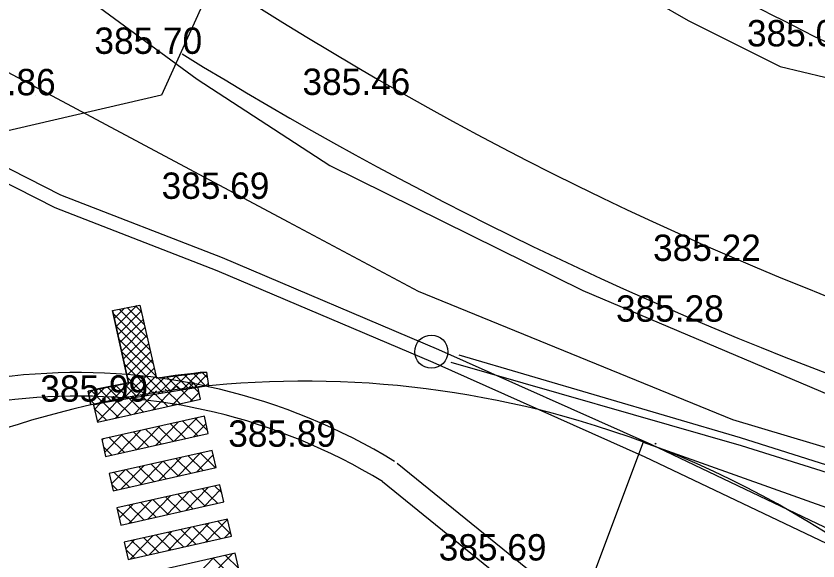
# Model space of a CAD drawing. Extents: x -438233 to -437334, y -1133133 to -1132623.
# Drawn here: x -437501.85 to -437479.03, y -1132670.06 to -1132654.55 of the extents above; entities that cross this region are included whole.
import ezdxf

# ---------------------------------------------------------------- set-up
doc = ezdxf.new("R2010")
doc.units = 0
for name, color, linetype in [('Vrstva 1', 7, 'Continuous'), ('Vrstva 10', 7, 'Continuous'), ('Vrstva 11', 7, 'Continuous'), ('Vrstva 15', 7, 'Continuous'), ('Vrstva 3', 7, 'Continuous'), ('Vrstva 50', 7, 'Continuous'), ('Vrstva 52', 7, 'Continuous'), ('Vrstva 53', 7, 'Continuous'), ('Vrstva 54', 7, 'Continuous'), ('Vrstva 56', 7, 'Continuous'), ('Vrstva 9', 7, 'Continuous')]:
    doc.layers.add(name, color=color, linetype=linetype)

msp = doc.modelspace()

# ---------------------------------------------------------------- linework, layer by layer
at = {"layer": 'Vrstva 1'}
for p, q in [((-437497.122, -1132655.623), (-437497.122, -1132655.623)), ((-437501.292, -1132656.801), (-437501.292, -1132656.801)), ((-437491.201, -1132656.792), (-437491.201, -1132656.792)), ((-437495.21, -1132659.75), (-437495.21, -1132659.75)), ((-437481.225, -1132661.516), (-437481.225, -1132661.516)), ((-437482.279, -1132663.246), (-437482.279, -1132663.246)), ((-437496.599, -1132665.449), (-437496.676, -1132665.105)), ((-437498.692, -1132665.406), (-437499.648, -1132665.621)), ((-437499.538, -1132666.109), (-437496.599, -1132665.449)), ((-437499.648, -1132665.621), (-437499.538, -1132666.109)), ((-437498.662, -1132665.522), (-437498.662, -1132665.522)), ((-437493.314, -1132666.806), (-437493.314, -1132666.806)), ((-437484.007, -1132666.672), (-437488.008, -1132677.318)), ((-437487.324, -1132670.044), (-437487.324, -1132670.044))]:
    msp.add_line(p, q, dxfattribs=at)
for points in [[(-437499.304, -1132667.082), (-437496.381, -1132666.425), (-437496.491, -1132665.937), (-437499.414, -1132666.594)], [(-437499.09, -1132668.059), (-437496.161, -1132667.4), (-437496.271, -1132666.912), (-437499.2, -1132667.571)], [(-437498.87, -1132669.034), (-437495.942, -1132668.376), (-437496.051, -1132667.888), (-437498.98, -1132668.546)], [(-437498.661, -1132670.012), (-437495.723, -1132669.351), (-437495.832, -1132668.864), (-437498.771, -1132669.524)], [(-437498.427, -1132670.984), (-437495.502, -1132670.327), (-437495.612, -1132669.839), (-437498.537, -1132670.497)]]:
    msp.add_lwpolyline(points, close=True, dxfattribs=at)
msp.add_lwpolyline([(-437484.007, -1132666.672), (-437459.171, -1132675.527), (-437460.395, -1132678.802), (-437456.171, -1132680.381), (-437457.397, -1132683.659), (-437454.446, -1132684.762), (-437455.671, -1132688.041), (-437453.496, -1132688.854), (-437454.721, -1132692.133), (-437453.326, -1132692.654), (-437454.552, -1132695.933), (-437465.999, -1132691.654)], dxfattribs=at)
msp.add_circle((-437483.651, -1132666.718), 0.0127, dxfattribs=at)
msp.add_circle((-437483.651, -1132666.718), 0.0127, dxfattribs=at)
for start, end in [(73.4353, 127.458), (7.4658, 74.7325)]:
    msp.add_arc((-437493.643, -1132692.599), 27.66, start, end, dxfattribs=at)
at = {"layer": 'Vrstva 10'}
msp.add_lwpolyline([(-437491.428, -1132667.794), (-437476.25, -1132680.111), (-437470.792, -1132684.536)], dxfattribs=at)
for centre, radius, start, end in [((-437401.007, -1132498.968), 174.607, 236.68115, 243.63322), ((-437442.829, -1132571.866), 97.527, 233.46628, 263.48236), ((-437500.096, -1132682.042), 16.677, 58.6835, 129.3209)]:
    msp.add_arc(centre, radius, start, end, dxfattribs=at)
at = {"layer": 'Vrstva 11'}
msp.add_arc((-437439.784, -1132563.052), 108.89, 238.22638, 262.16785, dxfattribs=at)
at = {"layer": 'Vrstva 15'}
for p, q in [((-437499.111, -1132662.93), (-437498.327, -1132662.773)), ((-437499.111, -1132662.93), (-437498.649, -1132664.99)), ((-437499.06, -1132663.157), (-437498.764, -1132662.861)), ((-437499.009, -1132663.388), (-437498.41, -1132662.79)), ((-437498.957, -1132663.619), (-437498.287, -1132662.95)), ((-437498.921, -1132662.892), (-437498.12, -1132663.693)), ((-437498.685, -1132662.845), (-437498.202, -1132663.329)), ((-437498.45, -1132662.798), (-437498.284, -1132662.964)), ((-437498.327, -1132662.773), (-437497.859, -1132664.858)), ((-437499.095, -1132663.001), (-437498.038, -1132664.058)), ((-437498.905, -1132663.85), (-437498.235, -1132663.181)), ((-437499.014, -1132663.365), (-437497.957, -1132664.422)), ((-437498.853, -1132664.081), (-437498.183, -1132663.412)), ((-437498.801, -1132664.312), (-437498.132, -1132663.643)), ((-437498.932, -1132663.73), (-437497.875, -1132664.787)), ((-437498.749, -1132664.543), (-437498.08, -1132663.874)), ((-437498.85, -1132664.095), (-437497.667, -1132665.277)), ((-437498.698, -1132664.774), (-437498.028, -1132664.105)), ((-437499.159, -1132665.519), (-437497.976, -1132664.336)), ((-437498.822, -1132665.464), (-437497.924, -1132664.567)), ((-437498.768, -1132664.459), (-437497.911, -1132665.317)), ((-437498.484, -1132665.41), (-437497.872, -1132664.798)), ((-437497.809, -1132665.3), (-437497.296, -1132664.787)), ((-437497.472, -1132665.246), (-437496.972, -1132664.746)), ((-437497.308, -1132664.788), (-437496.937, -1132665.159)), ((-437497.135, -1132665.191), (-437496.649, -1132664.705)), ((-437497.057, -1132664.757), (-437496.693, -1132665.12)), ((-437496.805, -1132664.725), (-437496.45, -1132665.081)), ((-437496.797, -1132665.137), (-437496.423, -1132664.762)), ((-437496.554, -1132664.694), (-437496.412, -1132664.836)), ((-437496.435, -1132664.679), (-437496.378, -1132665.069)), ((-437498.778, -1132665.016), (-437498.398, -1132665.396)), ((-437498.687, -1132664.824), (-437498.154, -1132665.356)), ((-437498.147, -1132665.355), (-437497.62, -1132664.828)), ((-437497.81, -1132664.852), (-437497.424, -1132665.238)), ((-437497.559, -1132664.82), (-437497.18, -1132665.199)), ((-437496.46, -1132665.082), (-437496.387, -1132665.009)), ((-437499.8, -1132665.223), (-437499.721, -1132665.609)), ((-437499.785, -1132665.296), (-437499.69, -1132665.201)), ((-437499.737, -1132665.531), (-437499.335, -1132665.129)), ((-437499.718, -1132665.207), (-437499.372, -1132665.553)), ((-437499.496, -1132665.573), (-437498.98, -1132665.057)), ((-437499.483, -1132665.159), (-437499.128, -1132665.514)), ((-437499.248, -1132665.111), (-437498.885, -1132665.474)), ((-437499.013, -1132665.063), (-437498.641, -1132665.435)), ((-437499.752, -1132665.455), (-437499.615, -1132665.592))]:
    msp.add_line(p, q, dxfattribs=at)
msp.add_lwpolyline([(-437499.111, -1132662.93), (-437498.327, -1132662.773), (-437497.859, -1132664.858), (-437496.435, -1132664.679), (-437496.378, -1132665.069), (-437499.721, -1132665.609), (-437499.8, -1132665.223), (-437498.649, -1132664.99)], close=True, dxfattribs=at)
for start, end in [(95.7109, 98.6423), (100.2784, 102.6762)]:
    msp.add_arc((-437493.643, -1132692.599), 28.06, start, end, dxfattribs=at)
at = {"layer": 'Vrstva 50'}
for p, q in [((-437497.422, -1132665.634), (-437496.785, -1132664.977)), ((-437496.914, -1132665.006), (-437496.638, -1132665.274)), ((-437498.491, -1132665.874), (-437497.854, -1132665.218)), ((-437497.963, -1132665.242), (-437497.534, -1132665.659)), ((-437497.957, -1132665.754), (-437497.319, -1132665.098)), ((-437497.613, -1132665.164), (-437497.184, -1132665.58)), ((-437497.264, -1132665.085), (-437496.835, -1132665.502)), ((-437496.887, -1132665.513), (-437496.641, -1132665.26)), ((-437499.541, -1132666.094), (-437498.924, -1132665.458)), ((-437499.026, -1132665.994), (-437498.389, -1132665.338)), ((-437499.012, -1132665.478), (-437498.583, -1132665.895)), ((-437498.662, -1132665.4), (-437498.233, -1132665.816)), ((-437498.313, -1132665.321), (-437497.884, -1132665.737)), ((-437499.626, -1132665.719), (-437499.282, -1132666.052)), ((-437499.62, -1132665.745), (-437499.459, -1132665.579)), ((-437499.362, -1132665.557), (-437498.933, -1132665.973)), ((-437497.874, -1132666.76), (-437497.237, -1132666.105)), ((-437497.455, -1132666.154), (-437497.027, -1132666.57)), ((-437497.339, -1132666.64), (-437496.702, -1132665.984)), ((-437497.106, -1132666.075), (-437496.677, -1132666.491)), ((-437496.804, -1132666.52), (-437496.443, -1132666.148)), ((-437496.756, -1132665.996), (-437496.4, -1132666.342)), ((-437498.943, -1132667.001), (-437498.307, -1132666.345)), ((-437498.504, -1132666.39), (-437498.076, -1132666.806)), ((-437498.409, -1132666.88), (-437497.772, -1132666.225)), ((-437498.155, -1132666.311), (-437497.726, -1132666.727)), ((-437497.805, -1132666.232), (-437497.376, -1132666.648)), ((-437499.408, -1132666.618), (-437499.377, -1132666.586)), ((-437499.33, -1132666.968), (-437498.842, -1132666.465)), ((-437499.204, -1132666.547), (-437498.775, -1132666.963)), ((-437498.854, -1132666.468), (-437498.425, -1132666.884)), ((-437499.365, -1132666.808), (-437499.125, -1132667.042)), ((-437497.251, -1132667.645), (-437496.615, -1132666.99)), ((-437496.957, -1132667.067), (-437496.528, -1132667.483)), ((-437496.716, -1132667.525), (-437496.243, -1132667.037)), ((-437496.607, -1132666.988), (-437496.179, -1132667.404)), ((-437498.321, -1132667.886), (-437497.684, -1132667.23)), ((-437498.006, -1132667.302), (-437497.577, -1132667.719)), ((-437497.786, -1132667.765), (-437497.15, -1132667.11)), ((-437497.656, -1132667.224), (-437497.228, -1132667.64)), ((-437497.307, -1132667.145), (-437496.878, -1132667.561)), ((-437499.135, -1132667.862), (-437498.754, -1132667.471)), ((-437499.055, -1132667.538), (-437498.627, -1132667.954)), ((-437498.856, -1132668.006), (-437498.219, -1132667.35)), ((-437498.706, -1132667.46), (-437498.277, -1132667.876)), ((-437498.356, -1132667.381), (-437497.927, -1132667.797)), ((-437496.181, -1132667.405), (-437496.164, -1132667.387)), ((-437499.13, -1132667.884), (-437498.976, -1132668.033)), ((-437497.025, -1132668.619), (-437496.389, -1132667.964)), ((-437496.549, -1132668), (-437496.121, -1132668.416)), ((-437496.2, -1132667.921), (-437496, -1132668.115)), ((-437498.095, -1132668.86), (-437497.458, -1132668.204)), ((-437497.598, -1132668.236), (-437497.17, -1132668.652)), ((-437497.56, -1132668.74), (-437496.924, -1132668.084)), ((-437497.249, -1132668.157), (-437496.82, -1132668.573)), ((-437496.899, -1132668.078), (-437496.47, -1132668.495)), ((-437496.49, -1132668.499), (-437496.022, -1132668.017)), ((-437498.913, -1132668.842), (-437498.528, -1132668.445)), ((-437498.63, -1132668.98), (-437497.993, -1132668.325)), ((-437498.298, -1132668.393), (-437497.869, -1132668.809)), ((-437497.948, -1132668.314), (-437497.519, -1132668.73)), ((-437495.955, -1132668.379), (-437495.944, -1132668.367)), ((-437498.974, -1132668.573), (-437498.568, -1132668.966)), ((-437498.647, -1132668.472), (-437498.219, -1132668.888)), ((-437496.453, -1132669.516), (-437495.83, -1132668.874)), ((-437497.523, -1132669.756), (-437496.887, -1132669.101)), ((-437496.988, -1132669.636), (-437496.352, -1132668.98)), ((-437496.814, -1132669.084), (-437496.385, -1132669.5)), ((-437496.464, -1132669.006), (-437496.035, -1132669.422)), ((-437496.114, -1132668.927), (-437495.736, -1132669.295)), ((-437498.593, -1132669.997), (-437497.956, -1132669.341)), ((-437498.058, -1132669.877), (-437497.421, -1132669.221)), ((-437497.863, -1132669.32), (-437497.434, -1132669.736)), ((-437497.513, -1132669.242), (-437497.084, -1132669.658)), ((-437497.163, -1132669.163), (-437496.735, -1132669.579)), ((-437495.918, -1132669.395), (-437495.752, -1132669.224)), ((-437498.73, -1132669.707), (-437498.491, -1132669.461)), ((-437498.562, -1132669.477), (-437498.134, -1132669.894)), ((-437498.212, -1132669.399), (-437497.784, -1132669.815)), ((-437498.722, -1132669.74), (-437498.483, -1132669.972)), ((-437496.877, -1132670.636), (-437496.241, -1132669.98)), ((-437496.343, -1132670.516), (-437495.706, -1132669.86)), ((-437496.24, -1132669.98), (-437495.811, -1132670.396)), ((-437495.89, -1132669.902), (-437495.517, -1132670.265))]:
    msp.add_line(p, q, dxfattribs=at)
at = {"layer": 'Vrstva 52'}
for points in [[(-437393.94, -1132670.52), (-437395.044, -1132670.074), (-437412.903, -1132665.063), (-437419.692, -1132664.2), (-437422.205, -1132666.18), (-437430.168, -1132674.096), (-437435.929, -1132677.997), (-437445.813, -1132682.698), (-437471.862, -1132672.422), (-437483.777, -1132666.745), (-437489.821, -1132664.043), (-437495.976, -1132661.431), (-437500.579, -1132659.643), (-437507.155, -1132656.295), (-437510.283, -1132653.964), (-437511.844, -1132652.833), (-437513.376, -1132652.959), (-437513.883, -1132653.331), (-437513.882, -1132653.853), (-437514.076, -1132653.853), (-437514.077, -1132653.729)], [(-437393.94, -1132670.953), (-437395.174, -1132670.454), (-437412.983, -1132665.457), (-437419.576, -1132664.618), (-437421.939, -1132666.48), (-437429.912, -1132674.406), (-437435.729, -1132678.345), (-437445.799, -1132683.134), (-437472.02, -1132672.79), (-437483.945, -1132667.107), (-437489.981, -1132664.409), (-437496.126, -1132661.801), (-437500.743, -1132660.009), (-437507.367, -1132656.637), (-437510.519, -1132654.288), (-437512.021, -1132653.276), (-437513.084, -1132653.364), (-437513.528, -1132653.637), (-437513.879, -1132653.897), (-437514.084, -1132653.897), (-437514.077, -1132653.729)], [(-437455.489, -1132678.779), (-437455.355, -1132674.754), (-437481.234, -1132666.551), (-437489.245, -1132664.201)], [(-437455.713, -1132678.988), (-437455.52, -1132674.846), (-437481.207, -1132666.783), (-437489.469, -1132664.409)]]:
    msp.add_lwpolyline(points, dxfattribs=at)
msp.add_circle((-437490.034, -1132664.1), 0.471, dxfattribs=at)
at = {"layer": 'Vrstva 53'}
for points in [[(-437520.551, -1132633.156), (-437511.321, -1132643.946), (-437508.831, -1132646.746), (-437505.061, -1132649.966), (-437503.291, -1132650.976), (-437501.261, -1132652.986), (-437496.701, -1132656.346), (-437492.921, -1132658.796), (-437485.721, -1132662.356), (-437478.151, -1132665.566), (-437468.241, -1132668.736), (-437460.301, -1132670.126), (-437451.461, -1132671.696), (-437450.161, -1132672.116), (-437449.571, -1132673.196), (-437446.781, -1132683.546), (-437444.381, -1132692.806)], [(-437490.401, -1132662.386), (-437494.101, -1132660.416), (-437498.311, -1132658.166), (-437508.641, -1132652.646)], [(-437462.171, -1132671.886), (-437466.721, -1132670.446), (-437481.451, -1132666.036), (-437490.401, -1132662.386)]]:
    msp.add_lwpolyline(points, dxfattribs=at)
at = {"layer": 'Vrstva 54'}
msp.add_lwpolyline([(-437492.661, -1132645.636), (-437497.714, -1132656.801), (-437532.328, -1132664.834), (-437532.103, -1132669.215)], dxfattribs=at)
at = {"layer": 'Vrstva 56'}
msp.add_lwpolyline([(-437517.33, -1132623.071), (-437512.938, -1132629.208), (-437510.68, -1132631.683), (-437505.377, -1132637.496), (-437502.294, -1132641.306), (-437500.209, -1132643.267), (-437497.641, -1132644.796), (-437490.094, -1132650.377), (-437485.6, -1132653.009), (-437482.728, -1132654.676), (-437480.108, -1132655.981), (-437478.201, -1132656.435), (-437468.282, -1132660.093), (-437456.714, -1132663.042), (-437455.178, -1132663.524), (-437453.347, -1132664.011), (-437452.966, -1132664.074), (-437449.171, -1132664.394), (-437445.023, -1132664.584), (-437436.901, -1132665.54), (-437430.446, -1132666.299), (-437422.297, -1132667.258)], dxfattribs=at)
at = {"layer": 'Vrstva 9'}
msp.add_lwpolyline([(-437491.002, -1132667.27), (-437475.825, -1132679.586), (-437470.367, -1132684.011)], dxfattribs=at)
msp.add_arc((-437500.096, -1132682.042), 17.347, 58.6835, 129.3209, dxfattribs=at)

# ---------------------------------------------------------------- texts
at = {"layer": 'Vrstva 3'}
for s, p in [('385.09 ', (-437481.053, -1132655.41)), ('385.70 ', (-437499.622, -1132655.623)), ('385.86 ', (-437503.792, -1132656.801)), ('385.46 ', (-437493.701, -1132656.792)), ('385.69 ', (-437497.71, -1132659.75)), ('385.22 ', (-437483.725, -1132661.516)), ('385.28 ', (-437484.779, -1132663.246)), ('385.99 ', (-437501.162, -1132665.522)), ('385.89 ', (-437495.814, -1132666.806)), ('385.69 ', (-437489.824, -1132670.044))]:
    msp.add_text(s, height=0.75, dxfattribs=at).set_placement(p)

doc.saveas('drawing.dxf')
